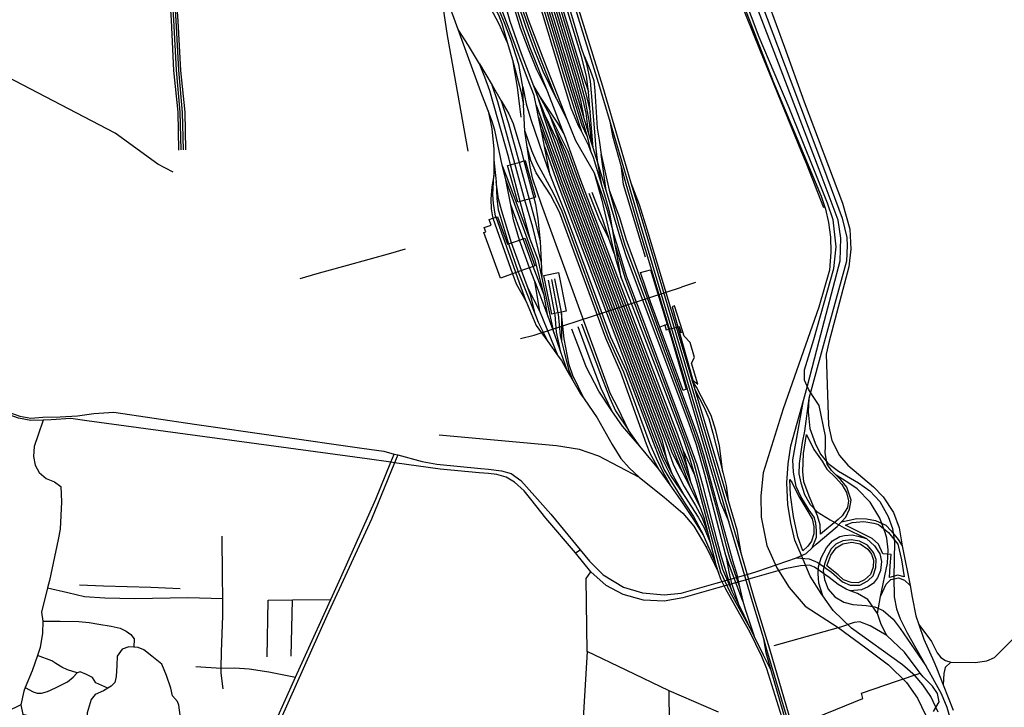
# Model space of a CAD drawing. Header units: millimetres. Extents: x 664923 to 767831, y 3118803 to 3207600.
# Tile 279 of 422: x 723421 to 725513, y 3154375 to 3155836. Entities that reach past the tile are written whole.
import ezdxf

# ---------------------------------------------------------------- set-up
doc = ezdxf.new("R2010")
doc.units = ezdxf.units.MM
for name, color, linetype in [('buildings', 5, 'Continuous'), ('parks', 8, 'Continuous'), ('railways', 4, 'Continuous'), ('roads_2', 2, 'Continuous'), ('roads_3', 3, 'Continuous')]:
    doc.layers.add(name, color=color, linetype=linetype)

msp = doc.modelspace()

# ---------------------------------------------------------------- linework, layer by layer
at = {"layer": 'buildings'}
for points in [[(724457.35, 3155525.66), (724464.07, 3155527.56), (724473.16, 3155530.12), (724482.15, 3155532.65), (724492.36, 3155535.53), (724495.18, 3155536.31), (724517.3, 3155458.57), (724513.56, 3155457.51), (724503.45, 3155454.67), (724494.41, 3155452.12), (724484.72, 3155449.4), (724479.46, 3155447.91), (724457.35, 3155525.66)], [(724442.87, 3155286.76), (724407.61, 3155383.33), (724411.46, 3155384.73), (724408.07, 3155394), (724422.95, 3155399.37), (724418.72, 3155410.93), (724426.61, 3155413.79), (724433.18, 3155416.16), (724436.14, 3155417.23), (724457.57, 3155358.55), (724459.71, 3155359.33), (724465.94, 3155361.57), (724482.8, 3155367.67), (724490.58, 3155370.48), (724494.36, 3155371.85), (724515.81, 3155313.13), (724511.99, 3155311.75), (724503.97, 3155308.85), (724487.15, 3155302.77), (724480.39, 3155300.33), (724475.06, 3155298.4), (724468.07, 3155295.87), (724442.87, 3155286.76)], [(724582.46, 3155216.3), (724572.11, 3155214.26), (724564.42, 3155212.74), (724557.63, 3155211.4), (724551.48, 3155210.18), (724535.09, 3155292.44), (724566.08, 3155298.55), (724582.46, 3155216.3)]]:
    msp.add_lwpolyline(points, close=True, dxfattribs=at)
at = {"layer": 'parks'}
for points in [[(725122.65, 3154742.56), (725121.83, 3154762.39), (725116.41, 3154781.71), (725098.28, 3154823.68), (725087.4, 3154854.02), (725085.22, 3154875.8), (725086.46, 3154914.22), (725092.48, 3154954.7), (725108.45, 3154922.5), (725125.81, 3154897.74), (725136.22, 3154881.13), (725154.11, 3154862.94), (725167.77, 3154848.36), (725177.97, 3154831.1), (725182.26, 3154813.52), (725180.1, 3154799.73), (725168.6, 3154782.05), (725159.76, 3154774.02), (725122.65, 3154742.56)], [(725085.15, 3154707.8), (725074.71, 3154737.49), (725064.9, 3154780.28), (725058.76, 3154825.98), (725057.69, 3154859.13), (725062.22, 3154851.57), (725076.15, 3154823.04), (725093.8, 3154794.36), (725104.48, 3154775.37), (725108.06, 3154759.51), (725108.36, 3154743.8), (725103.4, 3154728.22), (725095.27, 3154717.6), (725085.15, 3154707.8)], [(725175.57, 3154761.89), (725189.72, 3154767.61), (725214.23, 3154769.84), (725236.01, 3154766.54), (725245.72, 3154763.23), (725267.32, 3154746.2), (725286.66, 3154721.48), (725294.74, 3154688.69), (725300.05, 3154652.14), (725286.82, 3154655.59), (725268.93, 3154650.89), (725270.21, 3154675.35), (725272.39, 3154699.38), (725255.03, 3154701.23), (725245.86, 3154721.57), (725232.25, 3154733.53), (725175.57, 3154761.89)], [(725135.99, 3154675.61), (725144.32, 3154698.46), (725155.87, 3154713.96), (725170.18, 3154722.3), (725189.42, 3154725.72), (725206.81, 3154722.35), (725223.26, 3154711.31), (725230.92, 3154700.56), (725235.32, 3154687.98), (725234.51, 3154673.13), (725228.89, 3154657.54), (725216.17, 3154646.16), (725202.69, 3154639.79), (725187.55, 3154639.95), (725171.66, 3154645.53), (725160.05, 3154656.44), (725135.99, 3154675.61)]]:
    msp.add_lwpolyline(points, close=True, dxfattribs=at)
at = {"layer": 'railways'}
for points in [[(724620.19, 3155758.64), (724614.85, 3155774.97), (724592.26, 3155851.36), (724542.09, 3156016.44), (724532.45, 3156056.13), (724521.88, 3156103.08), (724505.26, 3156156.02), (724487.39, 3156212.65), (724358.55, 3156639.88), (724335.32, 3156708.59), (724321.49, 3156739.56), (724303.84, 3156774.78), (724192.26, 3157001.73), (723917.85, 3157566.22), (723861.23, 3157689.82), (723780.56, 3157865.95), (723686.79, 3158060.6), (723598.26, 3158240.23), (723428.26, 3158603.64), (723081.99, 3159317.83), (723053.63, 3159374.44), (723031.64, 3159408.74), (723012.06, 3159439.3)], [(723128.36, 3159244.58), (723438.83, 3158607.74), (723612.63, 3158246.63), (723938.15, 3157575.95), (724132.6, 3157175.74), (724279.86, 3156869.13), (724325.92, 3156763.53), (724368.99, 3156642.78), (724421.23, 3156478.5), (724496.28, 3156215.93), (724519.86, 3156144), (724543.48, 3156067.92), (724659.69, 3155694.18), (724719.86, 3155489.3), (724749.09, 3155389.75), (724834.2, 3155104.33), (724920.9, 3154812.75), (724953.39, 3154703.46), (724981.12, 3154607.82), (725013.97, 3154499.19), (725064.96, 3154324.67)], [(723790.02, 3157691.36), (723903.43, 3157458.53), (724101.65, 3157047.97), (724146.45, 3156955.19), (724159.64, 3156923.75), (724174.97, 3156886.52), (724203.75, 3156826.94), (724258.55, 3156677.11), (724269.78, 3156647.66), (724281.1, 3156592.86), (724291.4, 3156550.17), (724306.47, 3156497.33), (724315.54, 3156465.55), (724331.29, 3156410.33), (724336.57, 3156395.12), (724346.01, 3156358.68), (724361.14, 3156316.12), (724445.79, 3156140.84), (724454.2, 3156120.74), (724461.98, 3156097.29), (724580.77, 3155704.95), (724603.45, 3155633.08), (724613.84, 3155599.97)], [(725060.49, 3154323.66), (725008.83, 3154497.34), (725001.97, 3154520.24), (724976.23, 3154606.08), (724947.32, 3154702.86), (724927.75, 3154768.76), (724915.51, 3154811.39), (724829.3, 3155103.22), (724743.79, 3155388.28), (724714.54, 3155487.99), (724674.33, 3155623.65), (724654, 3155692.56), (724538.57, 3156066.37), (724515.39, 3156142.75), (724491.69, 3156215), (724416.59, 3156475.85), (724363.86, 3156641.45), (724320.08, 3156762.03), (724276.08, 3156866.3), (724128.97, 3157172.81), (724046.11, 3157343.73), (723933.89, 3157574.18)], [(724093.86, 3156549.39), (724120.06, 3156423.21), (724131.78, 3156384.99), (724153.38, 3156337.87), (724276.63, 3156093.12), (724287.12, 3156060.41), (724299.12, 3155995.08), (724305.26, 3155961.65), (724310.64, 3155926.33), (724329.53, 3155802.16), (724373.43, 3155556.22)], [(724306.47, 3156497.33), (724317.87, 3156472.34), (724332.81, 3156439.57), (724341.61, 3156423.32), (724349.69, 3156408.4), (724391.25, 3156330.9), (724475.07, 3156156.32), (724485.05, 3156132.69), (724494.22, 3156107.22), (724613.88, 3155714.59), (724624.14, 3155678.79), (724633.15, 3155639.33)], [(724315.54, 3156465.55), (724355.7, 3156358.09), (724369.74, 3156320.35), (724454.15, 3156145.26), (724463.02, 3156124.16), (724471.19, 3156100.13), (724590.23, 3155707.71), (724626.53, 3155587.84), (724634.18, 3155557.57)], [(724317.87, 3156472.34), (724333.43, 3156427.27), (724356.6, 3156369.63), (724378.35, 3156324.57), (724462.52, 3156149.69), (724471.83, 3156127.57), (724480.41, 3156102.97), (724599.69, 3155710.46), (724612.83, 3155663.85), (724619.2, 3155630.72)], [(724333.43, 3156427.27), (724350.57, 3156393.14), (724382.64, 3156326.68), (724466.7, 3156151.9), (724476.23, 3156129.28), (724485.01, 3156104.39), (724604.43, 3155711.84), (724617.69, 3155665.05), (724623.67, 3155637.1), (724629.1, 3155597.68)], [(724341.61, 3156423.32), (724374.16, 3156374.15), (724395.55, 3156333.01), (724479.25, 3156158.53), (724489.45, 3156134.4), (724498.84, 3156108.64), (724618.62, 3155715.97), (724629.67, 3155682.6)], [(724658.14, 3155484.22), (724640.12, 3155543.1), (724634.18, 3155557.57), (724630.07, 3155567.57), (724613.84, 3155599.97), (724608.72, 3155610.2), (724592.99, 3155647.91), (724576.04, 3155703.57), (724457.37, 3156095.87), (724449.66, 3156119.07), (724441.61, 3156138.64), (724356.84, 3156314.01), (724345.06, 3156345.33), (724331.29, 3156410.33)], [(724336.57, 3156395.12), (724354.79, 3156347.51), (724365.44, 3156318.24), (724449.98, 3156143.05), (724458.62, 3156122.45), (724466.58, 3156098.71), (724585.49, 3155706.32), (724606.8, 3155638.44), (724615.71, 3155611.31), (724626.53, 3155587.84)], [(724349.69, 3156408.4), (724364.9, 3156373.55), (724386.94, 3156328.79), (724470.89, 3156154.11), (724480.64, 3156130.99), (724489.62, 3156105.8), (724609.15, 3155713.22), (724621.98, 3155667.35), (724631.03, 3155617.23), (724635.56, 3155576.1)], [(723759.65, 3155558.77), (723757.57, 3155639.14), (723748.91, 3155727.41), (723743.76, 3155834.89), (723719.67, 3156191.7), (723714.4, 3156303.43), (723715.41, 3156349.74), (723716.29, 3156390.66)], [(723774.5, 3155559.09), (723772.43, 3155638.91), (723763.9, 3155727.46), (723757.79, 3155832.77), (723741.92, 3156063.07), (723732.81, 3156245.7), (723724.51, 3156329.9), (723721.01, 3156355.75), (723716.29, 3156390.66)], [(723764.4, 3155558.88), (723761.92, 3155639.33), (723754.06, 3155728.44), (723748.97, 3155835.17), (723721.45, 3156246.31), (723719.05, 3156307.62), (723715.41, 3156349.74)], [(723721.01, 3156355.75), (723726.4, 3156245.04), (723752.94, 3155834.27), (723758.37, 3155728.51), (723766.65, 3155638.61), (723768.75, 3155558.97)], [(724957.41, 3154600.45), (724933.56, 3154664.32), (724921.33, 3154697.71), (724907.16, 3154752.04), (724876.99, 3154869.29), (724859.16, 3154932.31), (724842.61, 3154979.65), (724710.3, 3155332.25), (724697.4, 3155371.61), (724666.83, 3155472.73), (724649.73, 3155531.61), (724639.34, 3155563.44), (724635.56, 3155576.1), (724629.1, 3155597.68), (724619.2, 3155630.72), (724594.96, 3155709.09), (724475.8, 3156101.55), (724467.42, 3156125.86), (724458.33, 3156147.48), (724374.04, 3156322.46), (724355.7, 3156358.09)], [(724561.47, 3155667.28), (724542.03, 3155717.18), (724521.91, 3155767.61), (724502.12, 3155820.91), (724481.61, 3155880.88), (724384.52, 3156208.39)], [(724389.43, 3156210.03), (724486.61, 3155882.32), (724501.64, 3155836.3), (724536.46, 3155745.17), (724583.96, 3155624.49), (724601.73, 3155579.37), (724641.94, 3155510.23), (724659.32, 3155460.9), (724668.98, 3155431.06), (724681.37, 3155386.89)], [(724639.34, 3155563.44), (724633.15, 3155639.33), (724629.67, 3155682.6), (724625.4, 3155715.59), (724614.68, 3155757.62), (724528.07, 3156040.58), (724520.28, 3156075.72), (724516.05, 3156106.48), (724508.8, 3156128.01), (724497.97, 3156153.78), (724463.31, 3156221.2)], [(724548.39, 3155505.46), (724536.2, 3155565.98), (724532.29, 3155585.46), (724528.77, 3155602.75), (724523.54, 3155628.5), (724518.35, 3155654.06), (724514.17, 3155674.66), (724500.34, 3155710.73), (724465.46, 3155803.96), (724455.46, 3155830.6), (724437.56, 3155878.16), (724418.51, 3155923.26), (724394.39, 3155968.52), (724377.77, 3156007.66), (724363.16, 3156049.29), (724352.48, 3156101.89)], [(724403.97, 3156086.46), (724466.6, 3155876.55), (724484.29, 3155818.03), (724501.58, 3155773.53), (724518.86, 3155729.97), (724543.25, 3155681.6)], [(724577.99, 3155591.58), (724543.25, 3155681.6), (724505.6, 3155776.1), (724489.87, 3155819.49), (724471.6, 3155877.99), (724409.36, 3156088.1)], [(724414.74, 3156089.75), (724476.6, 3155879.43), (724496.54, 3155820.04), (724514.29, 3155771.88), (724532.57, 3155726.43), (724559.35, 3155671.32), (724561.47, 3155667.28), (724583.96, 3155624.49)], [(724268.36, 3156022.98), (724299.12, 3155995.08), (724321.26, 3155975.01), (724382.51, 3155926.37), (724390.07, 3155917.56), (724410.07, 3155894.24), (724419.65, 3155880.26), (724438.77, 3155845.79), (724445.32, 3155827.41), (724456.93, 3155787.78), (724467.99, 3155750.11), (724485.81, 3155683.64), (724491.51, 3155655.12)], [(724456.93, 3155787.78), (724439.56, 3155825.8), (724421.66, 3155860.57), (724388.23, 3155906.07), (724371.57, 3155926.43), (724321.26, 3155975.01)], [(724535.15, 3155250.68), (724516.22, 3155325.04), (724453.73, 3155495.31), (724446.61, 3155524.71), (724446.23, 3155526.51), (724430.64, 3155601.29), (724425.1, 3155619.28), (724416.28, 3155642.26), (724400.77, 3155682.64), (724352.77, 3155814.61), (724341.44, 3155845.76), (724310.64, 3155926.33)], [(724948.96, 3155893.42), (725021.76, 3155704.16), (725124.13, 3155461.09), (725133.31, 3155432.96), (725139.66, 3155404.71), (725144.02, 3155373.6), (725144.62, 3155342.07), (725141.53, 3155303.66), (725118.88, 3155225.38), (725043.15, 3155008.86), (725000.77, 3154873.22), (724995.72, 3154824.02), (724996.58, 3154778.85), (725008.58, 3154718.74), (725030.02, 3154671.16), (725055.93, 3154629.64), (725089.79, 3154590.22), (725160.04, 3154544.42), (725218.95, 3154501.6), (725266.87, 3154465.3), (725305.1, 3154428.06), (725328.35, 3154394.73), (725345.44, 3154359.13)], [(725051.19, 3154320.7), (725008.19, 3154457.02), (724997.58, 3154483.07), (724972.35, 3154535.78), (724951.2, 3154573.3), (724921.55, 3154626.33), (724910.99, 3154647.59), (724905.6, 3154661.25), (724898.93, 3154683.92), (724873.19, 3154742.08), (724852.03, 3154775.84), (724825.11, 3154816.83), (724803.24, 3154847.46), (724779.28, 3154881), (724738.54, 3154929.76), (724714.63, 3154963.87), (724692.82, 3155009.59), (724675.92, 3155042.34), (724529.49, 3155443.42), (724511.09, 3155496.83), (724505.39, 3155523.12), (724499.34, 3155565.51), (724494.63, 3155599.1), (724491.51, 3155655.12), (724490.28, 3155693.25), (724481.44, 3155740.71), (724464.7, 3155793.47), (724451.07, 3155829.02), (724440.52, 3155854.4)], [(724457.16, 3155852.41), (724462.59, 3155832.23), (724486.61, 3155763.54), (724512.95, 3155695.05), (724525.54, 3155673.23), (724563.43, 3155615.99), (724577.99, 3155591.58), (724610.87, 3155500.5), (724818.63, 3154954.27), (724830.19, 3154921.66), (724841.34, 3154874.95), (724846.39, 3154853.84)], [(724505.91, 3155369.33), (724484.72, 3155449.4), (724464.07, 3155527.56), (724460.23, 3155542.11), (724437.05, 3155624.13), (724419.9, 3155684.23), (724409.62, 3155713.7), (724398, 3155742.05), (724374.82, 3155780.8), (724352.77, 3155814.61)], [(724467.99, 3155750.11), (724477.99, 3155692.19), (724483.01, 3155651.06), (724485.63, 3155628.93)], [(724620.19, 3155758.64), (724633.51, 3155728.77), (724641.05, 3155706.32), (724643.44, 3155684.56), (724648.24, 3155605.06), (724652.22, 3155579.43), (724656.84, 3155549.65), (724673.65, 3155473.37), (724695.3, 3155415.75), (724709.16, 3155370.03), (724730.7, 3155309.73), (724777.15, 3155181.67), (724824, 3155054.47), (724859.8, 3154956.92), (724866.78, 3154935.52), (724874.21, 3154911.9), (724902.61, 3154806.98), (724931.03, 3154702.21), (724937.73, 3154679.96), (724944.13, 3154659.8), (724950.61, 3154630.84), (724957.41, 3154600.45), (724962.62, 3154583.87), (724981.5, 3154526.19)], [(724699.23, 3155287.54), (724687.07, 3155354.72), (724684.87, 3155366.85), (724681.37, 3155386.89), (724674.68, 3155425.2), (724667.66, 3155450.81), (724658.14, 3155484.22), (724649.73, 3155531.61), (724645.97, 3155561.51), (724642.93, 3155597.21), (724633.78, 3155704.8), (724625.77, 3155741.59), (724620.19, 3155758.64)], [(724398, 3155742.05), (724424.91, 3155696.35), (724444.3, 3155663.43), (724445.79, 3155660.91), (724460.08, 3155635.74), (724469.77, 3155615.37), (724485.6, 3155560.42), (724492.36, 3155535.53), (724513.56, 3155457.51), (724517.23, 3155444), (724522.21, 3155412.93), (724526.82, 3155364.57), (724528.9, 3155321.89), (724530.46, 3155290.02)], [(724528.9, 3155321.89), (724511.05, 3155395.16), (724494.41, 3155452.12), (724473.16, 3155530.12), (724450.08, 3155614.86), (724436.89, 3155661.02), (724424.91, 3155696.35)], [(724490.28, 3155693.25), (724497.55, 3155656.78), (724506.94, 3155623.35), (724532.3, 3155548.99), (724548.39, 3155505.46), (724556.64, 3155483.12), (724577.97, 3155430.56), (724676.33, 3155161.76), (724709.9, 3155089.65), (724766.82, 3154938.16), (724778.71, 3154907.47), (724790.59, 3154879.8), (724805.73, 3154854.22), (724835.07, 3154807.56), (724852.82, 3154780.68), (724873.19, 3154742.08)], [(724512.95, 3155695.05), (724522.29, 3155670.38), (724534.7, 3155629.66), (724548.34, 3155589.1), (724583.23, 3155492.04), (724790.37, 3154945.48), (724809.78, 3154891.53), (724820.59, 3154867.29), (724833.23, 3154844.05), (724856.73, 3154803.6), (724870.16, 3154779.32), (724883.28, 3154745.8)], [(724444.3, 3155663.43), (724459.66, 3155615.04), (724482.15, 3155532.65), (724503.45, 3155454.67), (724515.4, 3155410.89), (724526.82, 3155364.57)], [(724522.29, 3155670.38), (724536.35, 3155634.01), (724556.98, 3155580.68), (724587.84, 3155493.45), (724795.08, 3154946.94), (724807.49, 3154915.26), (724824.95, 3154881.81), (724828.29, 3154875.43), (724844.64, 3154844.08)], [(724525.54, 3155673.23), (724546.78, 3155634.38), (724556.6, 3155607.48), (724597.05, 3155496.26), (724804.5, 3154949.87), (724834.73, 3154871.22), (724844.64, 3154844.08), (724854.48, 3154825.12), (724866.06, 3154801.67), (724874.33, 3154778.54), (724883.28, 3154745.8), (724888.44, 3154725.42), (724898.93, 3154683.92)], [(724416.28, 3155642.26), (724424.32, 3155603.94), (724428.82, 3155560.73), (724428.7, 3155538.06), (724428.53, 3155504.92), (724424.56, 3155480.4), (724422.15, 3155454.37), (724422.92, 3155434.18), (724425.58, 3155416.72), (724426.61, 3155413.79), (724468.07, 3155295.87), (724475.93, 3155274.73), (724496.88, 3155237.43), (724518.52, 3155186), (724543.26, 3155152.04), (724565.16, 3155121.23), (724572.07, 3155111.49), (724584.6, 3155089.87), (724596.46, 3155069.43), (724612.95, 3155040.97), (724620.15, 3155030.46), (724648.13, 3154989.65), (724680.12, 3154933.64), (724698.48, 3154903.65), (724715.7, 3154883.43), (724737.71, 3154862.89), (724790.2, 3154821.44), (724830.12, 3154787.22), (724853.76, 3154759.78), (724881.34, 3154712.81), (724905.6, 3154661.25)], [(724518.35, 3155654.06), (724578.62, 3155490.62), (724785.66, 3154944.01), (724795.42, 3154903.09)], [(724523.54, 3155628.5), (724574.02, 3155489.21), (724780.95, 3154942.56), (724795.42, 3154903.09), (724807.03, 3154871.4)], [(724536.35, 3155634.01), (724563.17, 3155578.49), (724592.45, 3155494.86), (724799.79, 3154948.41), (724815.97, 3154906.66), (724828.29, 3154875.43)], [(724546.78, 3155634.38), (724585.62, 3155556.33), (724606.26, 3155499.09), (724813.92, 3154952.8), (724832.47, 3154903.8), (724841.34, 3154874.95)], [(724674.33, 3155623.65), (724680.56, 3155588.72), (724699.64, 3155521.12), (724709.23, 3155486.68), (724738.5, 3155385.81), (724824.4, 3155102.09), (724910.11, 3154810.03), (724927.75, 3154768.76)], [(724494.63, 3155599.1), (724508.56, 3155557.6), (724520.13, 3155531.69), (724554.33, 3155467.85), (724573.07, 3155428.83), (724671.3, 3155160.17), (724704.18, 3155087.88), (724759.32, 3154936.52), (724773.43, 3154904.51), (724788.25, 3154873.9), (724803.24, 3154847.46)], [(724528.77, 3155602.75), (724569.41, 3155487.81), (724776.24, 3154941.09), (724788.71, 3154906.43), (724807.03, 3154871.4), (724834.23, 3154823.06)], [(724556.6, 3155607.48), (724580.42, 3155556.09), (724601.66, 3155497.67), (724809.22, 3154951.34), (724830.2, 3154895.58), (724846.39, 3154853.84), (724855.54, 3154830.82), (724866.06, 3154801.67)], [(724779.28, 3154881), (724760.87, 3154914.27), (724753.21, 3154934.37), (724698.19, 3155086.14), (724666.54, 3155158.99), (724568.18, 3155427.1), (724548.88, 3155463.5), (724518.19, 3155510.44), (724507.23, 3155536.8), (724499.34, 3155565.51)], [(724536.2, 3155565.98), (724564.8, 3155486.4), (724771.53, 3154939.63), (724785.2, 3154904.32), (724804.1, 3154867.67), (724834.23, 3154823.06), (724862.43, 3154778.83), (724875.88, 3154754.99), (724888.44, 3154725.42)], [(724428.7, 3155538.06), (724433.44, 3155490.96), (724434.89, 3155455.77), (724438.06, 3155431.78), (724442.42, 3155416.27), (724459.71, 3155359.33), (724480.39, 3155300.33), (724516.86, 3155207.86), (724522.77, 3155192.88), (724543.26, 3155152.04)], [(724666.83, 3155472.73), (724656.84, 3155549.65)], [(724556.39, 3155168.8), (724530.46, 3155290.02), (724523.37, 3155323.14), (724505.91, 3155369.33), (724455.22, 3155503.51), (724446.23, 3155526.51)], [(724750.72, 3155330.94), (724703.91, 3155485.38), (724699.64, 3155521.12)], [(724496.88, 3155237.43), (724475.06, 3155298.4), (724433.18, 3155416.16), (724432.31, 3155418.57), (724427.55, 3155445.05), (724426.21, 3155464.65), (724428.53, 3155504.92)], [(724526.42, 3155216.63), (724515.38, 3155279.43), (724503.97, 3155308.85), (724482.8, 3155367.67), (724470.39, 3155410.45), (724464.68, 3155442.5), (724462.15, 3155456.67), (724453.73, 3155495.31)], [(724641.94, 3155510.23), (724657.75, 3155452.02), (724684.46, 3155339.38), (724687, 3155328.64), (724699.23, 3155287.54), (724730.52, 3155207.84), (724810.59, 3154997.15), (724832.24, 3154941.4), (724844.34, 3154905.07), (724854.67, 3154869.12), (724859.68, 3154851.65), (724902.39, 3154692.15), (724910.41, 3154662.99), (724929.55, 3154620.62), (724949.66, 3154585.07), (724976.05, 3154537.24)], [(724516.86, 3155207.86), (724507.48, 3155248.93), (724501.44, 3155264.93), (724487.15, 3155302.77), (724465.94, 3155361.57), (724445.27, 3155429.22), (724438.38, 3155455.26), (724433.44, 3155490.96)], [(724673.65, 3155473.37), (724693.46, 3155402.38), (724707.04, 3155356.78), (724725, 3155308.22), (724845.88, 3154983.75), (724863.33, 3154933.09), (724881.58, 3154870.08), (724899.17, 3154804.97), (724921.92, 3154717.73), (724928.52, 3154694.51), (724938.88, 3154663.73), (724950.61, 3154630.84)], [(724719.86, 3155489.3), (724737.31, 3155443.4), (724753.61, 3155391.01), (724839.1, 3155105.46), (724849.89, 3155069.37), (724855.69, 3155050.02), (724926.3, 3154814.11), (724944.79, 3154752.33), (724953.39, 3154703.46)], [(724684.46, 3155339.38), (724672.03, 3155373.2), (724653.74, 3155408.84), (724630.97, 3155466.71)], [(724636.91, 3155469.33), (724659.7, 3155411.07), (724672.03, 3155373.2)], [(724543.18, 3155205.8), (724535.15, 3155250.68), (724511.99, 3155311.75), (724490.58, 3155370.48), (724464.68, 3155442.5)], [(725017.85, 3154453.12), (725001.37, 3154485.89), (724981.5, 3154526.19), (724976.05, 3154537.24), (724952.78, 3154586.09), (724948.51, 3154594.45), (724934.31, 3154622.21), (724922.18, 3154662.54), (724912.28, 3154694.92), (724903.75, 3154726.32), (724873.23, 3154845.07), (724860.18, 3154890.43), (724840.77, 3154943.76), (724740.67, 3155211.29), (724710.13, 3155290.57), (724695, 3155343.4), (724681.37, 3155386.89)], [(724687.07, 3155354.72), (724706.88, 3155288.39), (724735.85, 3155210.04), (724816.14, 3154997.56), (724836.74, 3154941.95), (724852.45, 3154896.36), (724872.05, 3154823.38), (724898.55, 3154724.96), (724914.54, 3154668.79), (724934.31, 3154622.21)], [(724837.36, 3155050.54), (724831.03, 3155048.21), (724781.33, 3155182.55), (724761.41, 3155236.42), (724739.93, 3155298.41), (724761.27, 3155304.68), (724796.48, 3155188.42), (724807.08, 3155153.44), (724837.36, 3155050.54)], [(724551.38, 3155283.68), (724564.42, 3155212.74), (724564.85, 3155210.02), (724569.69, 3155164.52), (724572.54, 3155152.49), (724577.87, 3155129.97), (724587.34, 3155092.73), (724596.46, 3155069.43)], [(724620.15, 3155030.46), (724596.61, 3155080.25), (724588.52, 3155102.56), (724578.02, 3155157.88), (724572.62, 3155211.25), (724572.11, 3155214.26), (724558.32, 3155285.03)], [(724565.16, 3155121.23), (724526.42, 3155216.63), (724501.44, 3155264.93)], [(724515.38, 3155279.43), (724543.18, 3155205.8), (724556.39, 3155168.8), (724569.34, 3155132.54), (724584.6, 3155089.87)], [(724543.73, 3155282.3), (724557.63, 3155211.4), (724558.03, 3155209.08), (724560.92, 3155171.98), (724566.48, 3155146.5), (724569.34, 3155132.54)], [(724807.13, 3155225.7), (724822.91, 3155170.37), (724851.53, 3155070.02), (724862.08, 3155061.51), (724848.38, 3155106.13), (724854.58, 3155117.95), (724845.36, 3155149.86), (724833.19, 3155163.5), (724830.29, 3155172.55), (724812.55, 3155227.71), (724807.13, 3155225.7)], [(724572.62, 3155211.25), (724572.54, 3155152.49)], [(724679.37, 3155005.12), (724651.49, 3155046.63), (724624.79, 3155097.97), (724621.62, 3155106.22), (724594.53, 3155178.23)], [(724738.54, 3154929.76), (724702.01, 3154972.61), (724679.37, 3155005.12), (724656.85, 3155052.45), (724634.11, 3155111.49), (724607.43, 3155182.97)], [(724615.1, 3155189.51), (724659.22, 3155071.55), (724674.76, 3155031.84), (724687.17, 3155004.86), (724714.63, 3154963.87)], [(724914.68, 3154874.85), (724908.19, 3154930.76), (724900.47, 3154962.97), (724890.28, 3154994.88), (724859.06, 3155055.2), (724849.89, 3155069.37)], [(724855.69, 3155050.02), (724875.6, 3155012), (724885.21, 3154988.79), (724893.88, 3154957.55), (724914.68, 3154874.85), (724921.84, 3154846.42), (724926.3, 3154814.11)], [(724737.71, 3154862.89), (724651.5, 3154908.83), (724610.55, 3154922.61), (724561.57, 3154930.31), (724312.66, 3154953.09)], [(724830.19, 3154921.66), (724854.67, 3154869.12)], [(724921.33, 3154697.71), (724928.05, 3154663.05), (724932.72, 3154640.82), (724942.74, 3154610.94), (724948.51, 3154594.45)], [(725499.06, 3150597.98), (725420.46, 3151304.14), (725339.57, 3152012.16), (725307.42, 3152293.47), (725232.38, 3152955.58), (725181.77, 3153402.13), (725144.15, 3153726.6), (725101.57, 3154095.24), (725078.43, 3154229.6), (725056.09, 3154321.88), (725017.85, 3154453.12), (725007.41, 3154490.47), (725001.97, 3154520.24)]]:
    msp.add_lwpolyline(points, dxfattribs=at)
at = {"layer": 'roads_2'}
for points in [[(725020.47, 3155776.38), (724877.83, 3156148.24), (724863.39, 3156185.88), (724734.11, 3156522.85), (724631.95, 3156782.93), (724537.95, 3156990.35), (724397.53, 3157294.97), (724308.06, 3157477.02), (724273.39, 3157546.92)], [(724296.03, 3157535.17), (724312.97, 3157500.83), (724354.43, 3157421.43), (724412.2, 3157300.65), (724550.32, 3156995.41), (724645.19, 3156790.54), (724747.63, 3156528.15), (724839.05, 3156287.38), (724876.7, 3156189.8), (724891.78, 3156149.88), (725031.45, 3155780.25)], [(725071.48, 3154692.59), (725092.17, 3154701.75), (725104.89, 3154713.81), (725113.47, 3154721.95), (725158.26, 3154758.98), (725167.38, 3154769.16), (725176.14, 3154778.95), (725184.29, 3154796.15), (725188, 3154815.36), (725178.67, 3154842.6), (725165.65, 3154858.08), (725155.71, 3154868.24), (725145.86, 3154878.31), (725136.64, 3154891.59), (725132.1, 3154915.68), (725133.14, 3154929.3), (725133.18, 3154951.32), (725119.95, 3155016), (725111.18, 3155028.68), (725097.58, 3155049.34), (725088.21, 3155069.93), (725088.61, 3155091.83), (725108.57, 3155156.45), (725151.04, 3155307.49), (725155.63, 3155353.27), (725149.34, 3155410.8), (725137.45, 3155445.93), (725055.64, 3155648.62), (724992.35, 3155798.63), (724924.68, 3155977.65)], [(724992.98, 3155922.65), (725046.08, 3155777.09), (725087.67, 3155660.93), (725169.17, 3155445.73), (725184.72, 3155390.55), (725186.61, 3155348.42), (725182.69, 3155310.81), (725140.22, 3155149.68), (725134.23, 3155125.01), (725139.63, 3154974.12), (725146.6, 3154941.98), (725162.7, 3154910.32), (725180.72, 3154889.26), (725235.41, 3154843.58), (725255.39, 3154822.22), (725277.38, 3154789.23), (725289.43, 3154756.04), (725296.27, 3154717.81), (725296.83, 3154714.71), (725312.72, 3154633.61), (725317.53, 3154609.11), (725324.92, 3154569.48), (725331.15, 3154551.33), (725342.03, 3154519.68), (725363.04, 3154472.47), (725368.95, 3154459.2), (725383.25, 3154422.78), (725404.44, 3154368.86)], [(723747.16, 3155512.06), (723714.6, 3155528.99), (723624.36, 3155594.81), (723197.2, 3155816.89)], [(725372.7, 3154364.62), (725356.78, 3154397.98), (725339.94, 3154422.9), (725323.43, 3154441.63), (725296.92, 3154465.21), (725188.64, 3154543.15), (725149.76, 3154581.02), (725127.56, 3154611.85), (725123.71, 3154617.2), (725100.4, 3154653.93), (725082.04, 3154697.63), (725068.27, 3154729.94), (725059.49, 3154766.94), (725053.45, 3154805.59), (725050.94, 3154851.89), (725053.86, 3154892.09), (725059.81, 3154930.76), (725086.47, 3155026.68), (725095.19, 3155058.07), (725119.88, 3155153.75), (725164.57, 3155323.58), (725165.46, 3155371.47), (725159.73, 3155409.95), (725120.03, 3155517.77), (725020.47, 3155776.38)], [(725031.45, 3155780.25), (725129.18, 3155521.33), (725168.76, 3155414.22), (725178.12, 3155372.82), (725178.87, 3155356.32), (725177.84, 3155322.64), (725130.44, 3155150.35), (725097.9, 3155031.12), (725096.36, 3155002.87), (725099.82, 3154967.15), (725111.03, 3154935.93), (725122.31, 3154912.74), (725137.9, 3154893.77), (725160.81, 3154877), (725203.49, 3154852.13), (725227.11, 3154835.14), (725248.32, 3154812.14), (725266.44, 3154780.6), (725275.47, 3154754.86), (725279.7, 3154726.72), (725278.14, 3154651.66), (725278.95, 3154609.47), (725284.05, 3154584.32), (725292.07, 3154562.69), (725306.69, 3154533.6), (725346.25, 3154462.88), (725378.82, 3154404.66), (725391.14, 3154375.76), (725401.53, 3154338.79)], [(725064, 3154901.08), (725086.47, 3155026.68)], [(725097.9, 3155031.12), (725088.44, 3154961.81), (725083.52, 3154937.7), (725077.21, 3154892.64), (725076.81, 3154870.89), (725080.92, 3154851.83), (725088.26, 3154826.99), (725100.56, 3154806.13), (725115.54, 3154790.2), (725142.78, 3154773.03), (725172.78, 3154756.09)], [(725104.89, 3154713.81), (725113.96, 3154736.61), (725113.69, 3154750.83), (725112.71, 3154765.96), (725109, 3154778.96), (725098.34, 3154793.68), (725080.71, 3154822.93), (725070.84, 3154844.31), (725065.42, 3154874.72), (725064, 3154901.08)], [(725248.71, 3154776.8), (725228.32, 3154811.13), (725200.71, 3154839.48), (725182.87, 3154851.3), (725155.71, 3154868.24)], [(725167.38, 3154769.16), (725199.64, 3154776.19), (725220.36, 3154775.45), (725239.67, 3154772.09), (725261.05, 3154762.28), (725272.37, 3154750.17), (725287.74, 3154731.49), (725296.27, 3154717.81)], [(725260.05, 3154746.52), (725248.71, 3154776.8)], [(725399.47, 3154471.25), (725451.43, 3154470.2), (725475.57, 3154473.53), (725492.11, 3154481.05), (725578.61, 3154568.12), (725640.6, 3154629.28), (725692.66, 3154679.79), (725712.52, 3154692.28), (725744.81, 3154705.14), (725867.63, 3154751.97), (725913.42, 3154766.72), (725949.21, 3154775.02), (725980.06, 3154777.38), (726080.89, 3154780.42), (726133.65, 3154778.04)], [(725163.84, 3154737.75), (725173.26, 3154739.71), (725189.86, 3154741.33), (725201.65, 3154738.96), (725220, 3154733.8)], [(725172.78, 3154756.09), (725220, 3154733.8)], [(725362.89, 3154366.26), (725374.94, 3154386.72), (725370.85, 3154404.65), (725360.61, 3154420.03), (725340.66, 3154439.61), (725334.13, 3154447.63), (725329.81, 3154452.96), (725300.85, 3154492.35), (725263.65, 3154527.84), (725251.27, 3154551.13), (725243.82, 3154574.35), (725250.14, 3154610.32), (725264.95, 3154681.06), (725266.02, 3154709.53), (725263.38, 3154734.26), (725260.05, 3154746.52)], [(725127.56, 3154611.85), (725119.25, 3154638.91), (725117.56, 3154659.64), (725118.59, 3154673.45), (725123.93, 3154692.53), (725135.43, 3154713.69), (725148.36, 3154728.69), (725163.84, 3154737.75)], [(725239.76, 3154672.11), (725240.58, 3154688.99), (725234.91, 3154703.65), (725222.54, 3154719.31), (725205.09, 3154727.91), (725187.59, 3154731.14), (725169.69, 3154728.68), (725154.99, 3154721.42), (725145.39, 3154711.99), (725136.57, 3154695.6), (725130.69, 3154679.1), (725128.5, 3154665.76), (725130.67, 3154646.33), (725139.04, 3154625.89), (725153.06, 3154609.77), (725172.36, 3154598.14), (725191.52, 3154593.8), (725219.46, 3154591.1), (725238.1, 3154588.37), (725255.53, 3154580.76), (725277.09, 3154562.19), (725291.98, 3154542.35), (725346.25, 3154462.88)], [(725220, 3154733.8), (725237.59, 3154718.24), (725248.52, 3154700.92), (725252.09, 3154684.77), (725249.85, 3154665.74), (725243.46, 3154649.89), (725235.03, 3154639.02), (725223.77, 3154631.18), (725209.54, 3154624.75), (725185.66, 3154622.55)], [(725071.48, 3154692.59), (725098.19, 3154690.32), (725116.76, 3154682.57), (725145.7, 3154662.04), (725169.57, 3154641.4), (725185.19, 3154634.72), (725206.23, 3154634.64), (725223.18, 3154643.57), (725234.55, 3154654.65), (725239.76, 3154672.11)], [(724626.78, 3154493.46), (724624.41, 3154648.99), (724634.28, 3154662.86)], [(725250.14, 3154610.32), (725262.34, 3154636.96), (725271.84, 3154646.32), (725288.14, 3154650.3), (725301.15, 3154645.51), (725312.72, 3154633.61)], [(725243.82, 3154574.35), (725223.37, 3154603.97), (725201.22, 3154616.85), (725185.66, 3154622.55)], [(725331.15, 3154551.33), (725358.44, 3154514.67), (725370.24, 3154490.68), (725378.09, 3154481.04), (725388.19, 3154474.7), (725399.47, 3154471.25)], [(724802.04, 3154341.58), (724801.18, 3154409.88), (724709.49, 3154453.77), (724626.78, 3154493.46)], [(725399.47, 3154471.25), (725387.52, 3154459.45), (725384.21, 3154446.75), (725383.25, 3154422.78)]]:
    msp.add_lwpolyline(points, dxfattribs=at)
at = {"layer": 'roads_3'}
for points in [[(724231.99, 3157556.93), (724284.08, 3157488.24), (724361.39, 3157329.75), (724511.75, 3156990.73), (724593.2, 3156787.88), (724631.69, 3156693.2), (724731.13, 3156435.03), (724826.88, 3156191.67), (724909.43, 3155980.27), (724993.04, 3155773.13), (725081.94, 3155554.44), (725091.79, 3155530.93), (725128.72, 3155436.45)], [(724016.91, 3155286.22), (724053.09, 3155296.3), (724066.08, 3155299.92), (724117.58, 3155314.28), (724209.75, 3155339.96), (724240.75, 3155348.6)], [(724514.25, 3155165.54), (724827.41, 3155267.69)], [(724856.63, 3155277.74), (724827.41, 3155267.69)], [(724796.48, 3155188.42), (724791.85, 3155186.63), (724781.33, 3155182.55)], [(724791.85, 3155186.63), (724794.91, 3155175.86)], [(724823.2, 3155183.29), (724794.91, 3155175.86)], [(724826.36, 3155171.39), (724823.2, 3155183.29)], [(724485.41, 3155158.32), (724514.25, 3155165.54)], [(724830.29, 3155172.55), (724826.36, 3155171.39), (724822.91, 3155170.37)], [(723530.03, 3154988.49), (723488.45, 3154985.51), (723470.8, 3154985.12), (723444.97, 3154984.5), (723418.59, 3154989.19), (723390.75, 3154999.43), (723323.77, 3155034.31), (723260.55, 3155070.34), (723248.6, 3155077.07)], [(723385.16, 3155006.27), (723421.29, 3154993.31), (723444.68, 3154989.43), (723470.25, 3154991.06), (723507.05, 3154991.98), (723543.84, 3154994.22), (723578.46, 3154999.31), (723621.1, 3155001.71), (723792.92, 3154976.77), (724147.88, 3154925.23), (724195.14, 3154918.84), (724217.06, 3154913.08), (724224.39, 3154911.15), (724276.62, 3154897.43), (724307.63, 3154891.21), (724400.81, 3154882.69), (724417.54, 3154880.72), (724444.86, 3154877.51), (724465.68, 3154871.41), (724485.54, 3154857.21), (724515.33, 3154823.66), (724549.51, 3154785.15), (724611.99, 3154709.72), (724631.6, 3154685.45), (724660.97, 3154656.65), (724704.26, 3154630.59), (724744.6, 3154618.37), (724790.18, 3154613.86), (724826.58, 3154617.24), (724900.83, 3154638.56)], [(723470.8, 3154985.12), (723460.81, 3154953.98), (723451.78, 3154929.37), (723450.47, 3154907.85), (723454.27, 3154889.35), (723462.34, 3154873.86), (723477.25, 3154861.44), (723495.1, 3154854.06), (723508.66, 3154844.44), (723510.16, 3154811.23), (723506.94, 3154753.5), (723502.86, 3154731.34), (723484.58, 3154644.81), (723480.48, 3154628.64), (723467.46, 3154577.36), (723470.12, 3154558.34), (723469.85, 3154532.41), (723465.07, 3154501.81), (723459.25, 3154485.46), (723447.6, 3154452.66), (723433.15, 3154417.27), (723430.02, 3154409.62), (723423.39, 3154380.26), (723393.29, 3154365.44)], [(724904.16, 3154628.71), (724829.76, 3154607.67), (724790.2, 3154600.87), (724746.48, 3154602.49), (724703.23, 3154614.66), (724666.82, 3154633.69), (724634.28, 3154662.86), (724601.75, 3154702.99), (724539.3, 3154777.12), (724506.96, 3154816.94), (724492.64, 3154834.58), (724472.53, 3154853.68), (724454.64, 3154864.27), (724434.79, 3154869.76), (724417.08, 3154871.43), (724397.14, 3154873.32), (724314.82, 3154880.77), (724217.62, 3154894.62), (724209.91, 3154895.71), (724159.75, 3154902.85), (723563.97, 3154983.89), (723530.03, 3154988.49)], [(723821.66, 3153569.03), (723842.99, 3153653.76), (723851.18, 3153687.45), (723850.5, 3153717.54), (723825.63, 3153912.31), (723824.42, 3153943.36), (723828.31, 3153959.99), (723831.45, 3153973.34), (723879.93, 3154114.92), (723913.25, 3154210.01), (723935.69, 3154273.79), (723945.61, 3154302), (724007.29, 3154438.88), (724025.06, 3154478.31), (724082.16, 3154604.02), (724103.36, 3154650.71), (724177.66, 3154817.31), (724209.91, 3154895.71), (724217.06, 3154913.08)], [(724224.39, 3154911.15), (724217.62, 3154894.62), (724168.52, 3154774.66), (724073.8, 3154569.23), (723975.83, 3154350.88), (723951.4, 3154295.82), (723941.47, 3154270.08), (723925.74, 3154229.3), (723852.26, 3154020.19), (723839.7, 3153978.04), (723834.81, 3153954.03), (723830.92, 3153931.87), (723832.46, 3153905.32), (723856.53, 3153731.39), (723858.98, 3153699.95), (723858.1, 3153681.33), (723851.77, 3153651.78), (723847.06, 3153636.04), (723843.17, 3153622.99), (723840.59, 3153607), (723842.04, 3153595.78), (723847.84, 3153572.16)], [(723853.68, 3154414.65), (723849.21, 3154447.36), (723849.37, 3154458.1), (723849.88, 3154493.14), (723853.03, 3154569.47), (723852.66, 3154606.42), (723852.18, 3154654.12), (723851.33, 3154738.76)], [(724601.75, 3154702.99), (724611.99, 3154709.72)], [(724974.07, 3154659.57), (724989.29, 3154663.94), (725071.48, 3154692.59)], [(725185.66, 3154622.55), (725176.82, 3154625.78), (725160.02, 3154636.25), (725141.06, 3154650.8), (725109.5, 3154673.13), (725099.06, 3154676.83), (725079.93, 3154675.55), (725047.07, 3154669.42), (724992.49, 3154653.68), (724977.12, 3154649.34)], [(724900.83, 3154638.56), (724974.07, 3154659.57)], [(723548.51, 3154634.98), (723599.5, 3154633.25), (723699.85, 3154630.31), (723762.24, 3154627.72)], [(724977.12, 3154649.34), (724904.16, 3154628.71)], [(723480.48, 3154628.64), (723523.63, 3154619.04), (723559.02, 3154610.55), (723601.91, 3154607.58), (723665.91, 3154606.11), (723778.63, 3154608.25), (723852.66, 3154606.42)], [(723946.96, 3154482.67), (723949, 3154602.99), (724000.5, 3154603.38), (724082.16, 3154604.02)], [(723997.9, 3154483.64), (724000.5, 3154603.38)], [(723470.12, 3154558.34), (723507.52, 3154558.28), (723547.02, 3154557.12), (723568.91, 3154555.26), (723589.68, 3154551.84), (723615.44, 3154547.37), (723634.69, 3154543.54), (723647.08, 3154536.53), (723657.56, 3154529.86), (723664.64, 3154520.47), (723663.37, 3154503.02)], [(725263.65, 3154527.84), (725228.17, 3154548.1), (725205.85, 3154556.4), (725194.03, 3154555.3), (725165.28, 3154545.37), (725023.03, 3154505.99)], [(723673.24, 3154502.15), (723663.37, 3154503.02), (723653.15, 3154503.92), (723638.6, 3154498.8), (723628.04, 3154484.03), (723627.34, 3154464.06), (723626.16, 3154440.85), (723623.69, 3154427.85), (723615.71, 3154420.15), (723608.45, 3154415.78), (723599.09, 3154410.13), (723581.89, 3154402.26), (723573.42, 3154391.84), (723564.74, 3154363.64), (723563.96, 3154347.44), (723548.17, 3154350.33), (723527.95, 3154345.74), (723512.28, 3154342.77), (723496.58, 3154342.09), (723483.49, 3154344.52), (723458.05, 3154352.04), (723428.08, 3154360.09)], [(723767.27, 3154261.79), (723769.19, 3154302.81), (723764.1, 3154343.16), (723759.06, 3154379.74), (723756.2, 3154387.24), (723745.67, 3154399.44), (723742.1, 3154416.09), (723733.47, 3154442.35), (723723.25, 3154466.97), (723701.78, 3154483.81), (723684.71, 3154497.51), (723673.24, 3154502.15)], [(724626.78, 3154493.46), (724617.83, 3154339.72), (724616.19, 3154312.91), (724614.82, 3154290.38), (724613.96, 3154281.47), (724610.95, 3154250.3)], [(723543.3, 3154448.58), (723522.48, 3154455.04), (723510.49, 3154460.16), (723498.07, 3154468.32), (723489.53, 3154473.87), (723459.25, 3154485.46)], [(723433.15, 3154417.27), (723450.15, 3154407.91), (723458.26, 3154405.02), (723467.45, 3154405.19), (723480.04, 3154408.86), (723497.52, 3154416.82), (723522.97, 3154429.13), (723535.04, 3154439.27), (723543.3, 3154448.58)], [(723608.45, 3154415.78), (723583.19, 3154427.22), (723579.63, 3154432.87), (723575.7, 3154438.14), (723563.3, 3154445.14), (723549.4, 3154450.22), (723543.3, 3154448.58)], [(723795.57, 3154461.45), (723849.37, 3154458.1), (723878.03, 3154458.71), (723908.41, 3154457.14), (723950.29, 3154450.38), (724007.29, 3154438.88)], [(725075.29, 3154337.54), (725212.3, 3154394.09), (725209.49, 3154405.06), (725285.99, 3154431.01), (725334.13, 3154447.63)], [(724906.12, 3154364.91), (724801.18, 3154409.88)], [(723423.39, 3154380.26), (723428.08, 3154360.09), (723432.88, 3154339.51), (723440.52, 3154300.75), (723439.54, 3154271.75), (723444.39, 3154258.87), (723452.29, 3154246.82), (723459.48, 3154230.94), (723463.61, 3154215.76), (723463.14, 3154199.73), (723450.17, 3154156.01), (723445.37, 3154136.62), (723438.78, 3154110.03), (723467.63, 3154084.64), (723486.42, 3154064.41), (723502.31, 3154032.05)]]:
    msp.add_lwpolyline(points, dxfattribs=at)

doc.saveas('drawing.dxf')
